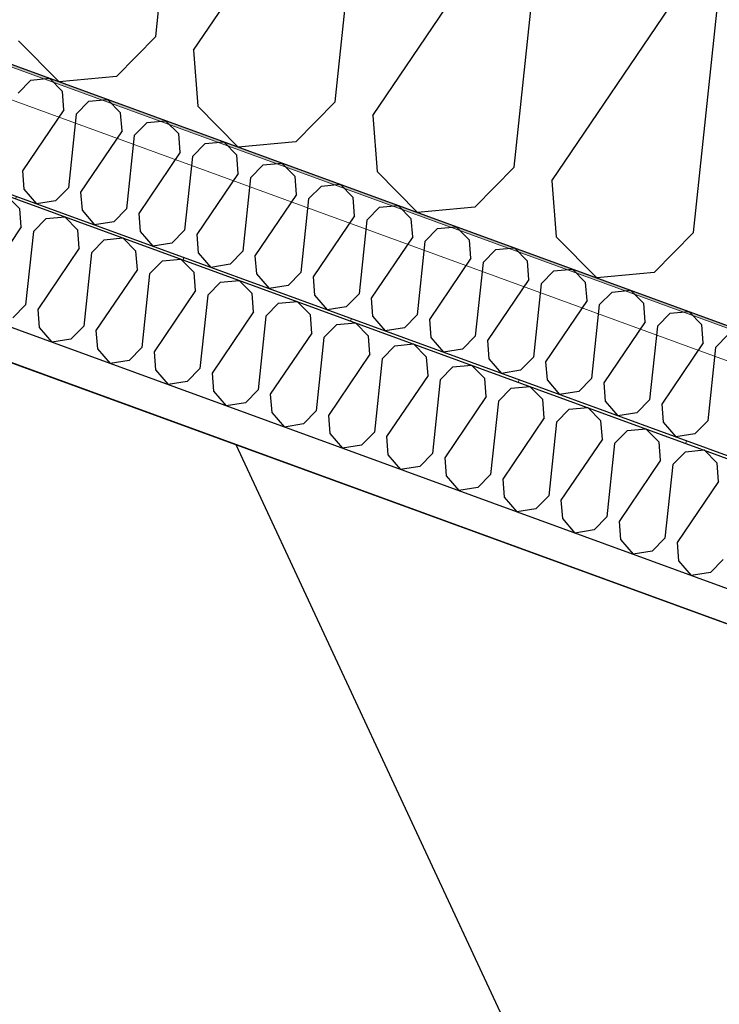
# Model space of a CAD drawing. Header units: millimetres. Extents: x 112481703 to 112588235, y 1264638581 to 1264713486.
# Tile 301 of 487: x 112572857 to 112573132, y 1264677463 to 1264677849. Entities that reach past the tile are written whole.
import ezdxf

# ---------------------------------------------------------------- set-up
doc = ezdxf.new("R2010")
doc.units = ezdxf.units.MM
doc.header["$LTSCALE"] = 0.5
doc.header["$MEASUREMENT"] = 0
doc.linetypes.add('PLINE', pattern=[0])
doc.layers.add('236- Innvendig kledning og overflate', color=7, linetype='Continuous', lineweight=0)
doc.layers.add('262- Taktekking', color=7, linetype='Continuous', lineweight=0)
for name, color, linetype in [('862- M___Nettoareal', 7, 'Continuous'), ('862- M___Nettoareal(Polylinje)', 7, 'Continuous'), ('LA_farge_dekke_asfalt2', 7, 'Continuous'), ('Yttervegger.A225', 7, 'Continuous'), ('Yttervegger.A225 (Skravur)', 7, 'Continuous')]:
    doc.layers.add(name, color=color, linetype=linetype)
pattern_1 = [(249.956, (112557650, 1264717795), (-81.357, 29.68231), [0, -50]), (249.956, (112557682.11, 1264717756.67), (-81.357, 29.68231), [0, -50])]

# ---------------------------------------------------------------- blocks, each defined once
blk = doc.blocks.new('Korridor_14_9', base_point=(112576467.69, 1264681824.89))
at = {"layer": '862- M___Nettoareal(Polylinje)', "linetype": 'PLINE', "flags": 128}
blk.add_lwpolyline([(112572601.77, 1264674908.62), (112573784.51, 1264674477.11), (112574626.15, 1264676783.97), (112575767.2, 1264676367.67), (112576177.67, 1264676217.91), (112577188.97, 1264678989.83), (112578571.29, 1264682778.66), (112579511.2, 1264685354.88), (112580089.16, 1264686939.02), (112578574.08, 1264687491.78), (112577945.57, 1264685769.06), (112576575.95, 1264686268.75), (112573384.41, 1264677520.97), (112565766.91, 1264680300.14), (112564833.5, 1264677741.73), (112566533.44, 1264677121.53), (112567763.15, 1264676672.88), (112567763.5, 1264676673.82), (112569134.12, 1264676173.76)], close=True, dxfattribs=at)
blk = doc.blocks.new('*X289', base_point=(112557650, 1264717795))
at = {"layer": 'Yttervegger.A225 (Skravur)', "linetype": 'PLINE'}
for p, q in [((112572910.87, 1264677842.46), (112572920.24, 1264677931.46)), ((112572925.65, 1264677837.07), (112572975.8, 1264677911.19)), ((112572981.21, 1264677816.8), (112572990.57, 1264677905.8)), ((112572995.98, 1264677811.41), (112573046.13, 1264677885.53)), ((112573051.54, 1264677791.14), (112573060.91, 1264677880.14)), ((112573066.32, 1264677785.75), (112573116.46, 1264677859.87)), ((112573121.87, 1264677765.48), (112573131.24, 1264677854.48)), ((112572910.87, 1264677842.46), (112572895.43, 1264677826.76)), ((112572857.02, 1264677840.77), (112572872.91, 1264677824.67)), ((112572925.65, 1264677837.07), (112572927.35, 1264677815.11)), ((112572895.43, 1264677826.76), (112572872.91, 1264677824.67)), ((112572927.35, 1264677815.11), (112572943.24, 1264677799.01)), ((112572981.21, 1264677816.8), (112572965.76, 1264677801.1)), ((112572995.98, 1264677811.41), (112572997.68, 1264677789.45)), ((112572965.76, 1264677801.1), (112572943.24, 1264677799.01)), ((112572997.68, 1264677789.45), (112573013.57, 1264677773.35)), ((112573051.54, 1264677791.14), (112573036.1, 1264677775.44)), ((112573066.32, 1264677785.75), (112573068.02, 1264677763.79)), ((112573036.1, 1264677775.44), (112573013.57, 1264677773.35)), ((112573121.87, 1264677765.48), (112573106.43, 1264677749.78)), ((112573068.02, 1264677763.79), (112573083.91, 1264677747.69)), ((112573106.43, 1264677749.78), (112573083.91, 1264677747.69))]:
    blk.add_line(p, q, dxfattribs=at)
blk = doc.blocks.new('*X529', base_point=(112557650, 1264717795))
at = {"layer": 'Yttervegger.A225 (Skravur)', "linetype": 'PLINE'}
for p, q in [((112572857.47, 1264677774.81), (112572852.31, 1264677780.03)), ((112572858.02, 1264677767.69), (112572857.47, 1264677774.81)), ((112572862.81, 1264677765.94), (112572867.82, 1264677771.03)), ((112572867.82, 1264677771.03), (112572875.12, 1264677771.71)), ((112572880.28, 1264677766.49), (112572875.12, 1264677771.71)), ((112572858.02, 1264677767.69), (112572841.75, 1264677743.65)), ((112572862.81, 1264677765.94), (112572859.77, 1264677737.07)), ((112572880.83, 1264677759.36), (112572880.28, 1264677766.49)), ((112572885.62, 1264677757.61), (112572890.63, 1264677762.71)), ((112572890.63, 1264677762.71), (112572897.93, 1264677763.38)), ((112572903.09, 1264677758.16), (112572897.93, 1264677763.38)), ((112572880.83, 1264677759.36), (112572864.56, 1264677735.32)), ((112572885.62, 1264677757.61), (112572882.58, 1264677728.75)), ((112572903.64, 1264677751.04), (112572903.09, 1264677758.16)), ((112572908.43, 1264677749.29), (112572913.44, 1264677754.39)), ((112572913.44, 1264677754.39), (112572920.74, 1264677755.06)), ((112572925.9, 1264677749.84), (112572920.74, 1264677755.06)), ((112572903.64, 1264677751.04), (112572887.38, 1264677727)), ((112572908.43, 1264677749.29), (112572905.39, 1264677720.43)), ((112572926.45, 1264677742.72), (112572925.9, 1264677749.84)), ((112572931.24, 1264677740.97), (112572936.25, 1264677746.06)), ((112572936.25, 1264677746.06), (112572943.55, 1264677746.74)), ((112572948.71, 1264677741.52), (112572943.55, 1264677746.74)), ((112572926.45, 1264677742.72), (112572910.19, 1264677718.68)), ((112572949.26, 1264677734.4), (112572948.71, 1264677741.52)), ((112572931.24, 1264677740.97), (112572928.2, 1264677712.11)), ((112572954.05, 1264677732.65), (112572959.06, 1264677737.74)), ((112572959.06, 1264677737.74), (112572966.37, 1264677738.42)), ((112572971.52, 1264677733.2), (112572966.37, 1264677738.42)), ((112572859.77, 1264677737.07), (112572854.76, 1264677731.98)), ((112572864.56, 1264677735.32), (112572865.12, 1264677728.2)), ((112572949.26, 1264677734.4), (112572933, 1264677710.36)), ((112572954.05, 1264677732.65), (112572951.01, 1264677703.78)), ((112572972.07, 1264677726.07), (112572971.52, 1264677733.2)), ((112572981.87, 1264677729.42), (112572989.18, 1264677730.1)), ((112572994.33, 1264677724.87), (112572989.18, 1264677730.1)), ((112572865.12, 1264677728.2), (112572870.08, 1264677722.45)), ((112572882.58, 1264677728.75), (112572877.57, 1264677723.66)), ((112572887.38, 1264677727), (112572887.93, 1264677719.88)), ((112572972.07, 1264677726.07), (112572955.81, 1264677702.04)), ((112572976.86, 1264677724.33), (112572981.87, 1264677729.42)), ((112572877.57, 1264677723.66), (112572870.08, 1264677722.45)), ((112572976.86, 1264677724.33), (112572973.82, 1264677695.46)), ((112572994.88, 1264677717.75), (112572994.33, 1264677724.87)), ((112572887.93, 1264677719.88), (112572892.89, 1264677714.13)), ((112572905.39, 1264677720.43), (112572900.38, 1264677715.33)), ((112572910.19, 1264677718.68), (112572910.74, 1264677711.56)), ((112572999.67, 1264677716), (112573004.68, 1264677721.1)), ((112573004.68, 1264677721.1), (112573011.99, 1264677721.77)), ((112573017.14, 1264677716.55), (112573011.99, 1264677721.77)), ((112572900.38, 1264677715.33), (112572892.89, 1264677714.13)), ((112572994.88, 1264677717.75), (112572978.62, 1264677693.71)), ((112572999.67, 1264677716), (112572996.64, 1264677687.14)), ((112573017.69, 1264677709.43), (112573017.14, 1264677716.55)), ((112572910.74, 1264677711.56), (112572915.7, 1264677705.81)), ((112572928.2, 1264677712.11), (112572923.2, 1264677707.01)), ((112572933, 1264677710.36), (112572933.55, 1264677703.24)), ((112573022.48, 1264677707.68), (112573027.49, 1264677712.78)), ((112573027.49, 1264677712.78), (112573034.8, 1264677713.45)), ((112573039.95, 1264677708.23), (112573034.8, 1264677713.45)), ((112572923.2, 1264677707.01), (112572915.7, 1264677705.81)), ((112573017.69, 1264677709.43), (112573001.43, 1264677685.39)), ((112573022.48, 1264677707.68), (112573019.45, 1264677678.82)), ((112573040.5, 1264677701.11), (112573039.95, 1264677708.23)), ((112572933.55, 1264677703.24), (112572938.51, 1264677697.49)), ((112572951.01, 1264677703.78), (112572946.01, 1264677698.69)), ((112573045.29, 1264677699.36), (112573050.3, 1264677704.45)), ((112573050.3, 1264677704.45), (112573057.61, 1264677705.13)), ((112573062.76, 1264677699.91), (112573057.61, 1264677705.13)), ((112572946.01, 1264677698.69), (112572938.51, 1264677697.49)), ((112572955.81, 1264677702.04), (112572956.36, 1264677694.91)), ((112573040.5, 1264677701.11), (112573024.24, 1264677677.07)), ((112573045.29, 1264677699.36), (112573042.26, 1264677670.5)), ((112573063.31, 1264677692.79), (112573062.76, 1264677699.91)), ((112572956.36, 1264677694.91), (112572961.32, 1264677689.16)), ((112572973.82, 1264677695.46), (112572968.82, 1264677690.37)), ((112573068.1, 1264677691.04), (112573073.11, 1264677696.13)), ((112573073.11, 1264677696.13), (112573080.42, 1264677696.81)), ((112573085.57, 1264677691.59), (112573080.42, 1264677696.81)), ((112572978.62, 1264677693.71), (112572979.17, 1264677686.59)), ((112573063.31, 1264677692.79), (112573047.05, 1264677668.75)), ((112573068.1, 1264677691.04), (112573065.07, 1264677662.17)), ((112573086.12, 1264677684.46), (112573085.57, 1264677691.59)), ((112572968.82, 1264677690.37), (112572961.32, 1264677689.16)), ((112572996.64, 1264677687.14), (112572991.63, 1264677682.05)), ((112573090.92, 1264677682.71), (112573095.92, 1264677687.81)), ((112573095.92, 1264677687.81), (112573103.23, 1264677688.48)), ((112573108.38, 1264677683.26), (112573103.23, 1264677688.48)), ((112572979.17, 1264677686.59), (112572984.13, 1264677680.84)), ((112573001.43, 1264677685.39), (112573001.98, 1264677678.27)), ((112573086.12, 1264677684.46), (112573069.86, 1264677660.42)), ((112573108.93, 1264677676.14), (112573108.38, 1264677683.26)), ((112572991.63, 1264677682.05), (112572984.13, 1264677680.84)), ((112573090.92, 1264677682.71), (112573087.88, 1264677653.85)), ((112573113.73, 1264677674.39), (112573118.73, 1264677679.49)), ((112573118.73, 1264677679.49), (112573126.04, 1264677680.16)), ((112573131.19, 1264677674.94), (112573126.04, 1264677680.16)), ((112573001.98, 1264677678.27), (112573006.94, 1264677672.52)), ((112573019.45, 1264677678.82), (112573014.44, 1264677673.72)), ((112573024.24, 1264677677.07), (112573024.79, 1264677669.95)), ((112573108.93, 1264677676.14), (112573092.67, 1264677652.1)), ((112573014.44, 1264677673.72), (112573006.94, 1264677672.52)), ((112573113.73, 1264677674.39), (112573110.69, 1264677645.53)), ((112573131.74, 1264677667.82), (112573131.19, 1264677674.94)), ((112573024.79, 1264677669.95), (112573029.75, 1264677664.2)), ((112573042.26, 1264677670.5), (112573037.25, 1264677665.4)), ((112573047.05, 1264677668.75), (112573047.6, 1264677661.62)), ((112573131.74, 1264677667.82), (112573115.48, 1264677643.78)), ((112573037.25, 1264677665.4), (112573029.75, 1264677664.2)), ((112573047.6, 1264677661.62), (112573052.56, 1264677655.87)), ((112573065.07, 1264677662.17), (112573060.06, 1264677657.08)), ((112573069.86, 1264677660.42), (112573070.41, 1264677653.3)), ((112573060.06, 1264677657.08), (112573052.56, 1264677655.87)), ((112573070.41, 1264677653.3), (112573075.37, 1264677647.55)), ((112573087.88, 1264677653.85), (112573082.87, 1264677648.76)), ((112573082.87, 1264677648.76), (112573075.37, 1264677647.55)), ((112573092.67, 1264677652.1), (112573093.22, 1264677644.98)), ((112573093.22, 1264677644.98), (112573098.18, 1264677639.23)), ((112573110.69, 1264677645.53), (112573105.68, 1264677640.43)), ((112573115.48, 1264677643.78), (112573116.03, 1264677636.66)), ((112573105.68, 1264677640.43), (112573098.18, 1264677639.23)), ((112573133.5, 1264677637.21), (112573128.49, 1264677632.11)), ((112573116.03, 1264677636.66), (112573120.99, 1264677630.91)), ((112573128.49, 1264677632.11), (112573120.99, 1264677630.91))]:
    blk.add_line(p, q, dxfattribs=at)
blk = doc.blocks.new('*X533', base_point=(112557650, 1264717795))
at = {"layer": 'Yttervegger.A225 (Skravur)', "linetype": 'PLINE'}
for p, q in [((112572856.79, 1264677820.29), (112572861.8, 1264677825.39)), ((112572861.8, 1264677825.39), (112572869.11, 1264677826.06)), ((112572874.26, 1264677820.84), (112572869.11, 1264677826.06)), ((112572874.81, 1264677813.72), (112572874.26, 1264677820.84)), ((112572879.6, 1264677811.97), (112572884.61, 1264677817.06)), ((112572884.61, 1264677817.06), (112572891.92, 1264677817.74)), ((112572897.07, 1264677812.52), (112572891.92, 1264677817.74)), ((112572874.81, 1264677813.72), (112572858.55, 1264677789.68)), ((112572879.6, 1264677811.97), (112572876.57, 1264677783.1)), ((112572897.62, 1264677805.4), (112572897.07, 1264677812.52)), ((112572902.41, 1264677803.65), (112572907.42, 1264677808.74)), ((112572907.42, 1264677808.74), (112572914.73, 1264677809.42)), ((112572919.88, 1264677804.2), (112572914.73, 1264677809.42)), ((112572897.62, 1264677805.4), (112572881.36, 1264677781.36)), ((112572902.41, 1264677803.65), (112572899.38, 1264677774.78)), ((112572920.43, 1264677797.07), (112572919.88, 1264677804.2)), ((112572925.23, 1264677795.32), (112572930.23, 1264677800.42)), ((112572930.23, 1264677800.42), (112572937.54, 1264677801.09)), ((112572942.69, 1264677795.87), (112572937.54, 1264677801.09)), ((112572920.43, 1264677797.07), (112572904.17, 1264677773.03)), ((112572925.23, 1264677795.32), (112572922.19, 1264677766.46)), ((112572943.24, 1264677788.75), (112572942.69, 1264677795.87)), ((112572948.04, 1264677787), (112572953.04, 1264677792.1)), ((112572953.04, 1264677792.1), (112572960.35, 1264677792.77)), ((112572965.5, 1264677787.55), (112572960.35, 1264677792.77)), ((112572858.55, 1264677789.68), (112572859.1, 1264677782.56)), ((112572943.24, 1264677788.75), (112572926.98, 1264677764.71)), ((112572966.05, 1264677780.43), (112572965.5, 1264677787.55)), ((112572948.04, 1264677787), (112572945, 1264677758.14)), ((112572970.85, 1264677778.68), (112572975.85, 1264677783.77)), ((112572975.85, 1264677783.77), (112572983.16, 1264677784.45)), ((112572988.31, 1264677779.23), (112572983.16, 1264677784.45)), ((112572859.1, 1264677782.56), (112572864.06, 1264677776.81)), ((112572876.57, 1264677783.1), (112572871.56, 1264677778.01)), ((112572881.36, 1264677781.36), (112572881.91, 1264677774.23)), ((112572966.05, 1264677780.43), (112572949.79, 1264677756.39)), ((112572871.56, 1264677778.01), (112572864.06, 1264677776.81)), ((112572970.85, 1264677778.68), (112572967.81, 1264677749.82)), ((112572988.86, 1264677772.11), (112572988.31, 1264677779.23)), ((112572998.67, 1264677775.45), (112573005.97, 1264677776.13)), ((112573011.12, 1264677770.91), (112573005.97, 1264677776.13)), ((112572881.91, 1264677774.23), (112572886.87, 1264677768.48)), ((112572899.38, 1264677774.78), (112572894.37, 1264677769.69)), ((112572904.17, 1264677773.03), (112572904.72, 1264677765.91)), ((112572988.86, 1264677772.11), (112572972.6, 1264677748.07)), ((112572993.66, 1264677770.36), (112572998.67, 1264677775.45)), ((112572894.37, 1264677769.69), (112572886.87, 1264677768.48)), ((112572993.66, 1264677770.36), (112572990.62, 1264677741.49)), ((112573011.68, 1264677763.78), (112573011.12, 1264677770.91)), ((112572904.72, 1264677765.91), (112572909.68, 1264677760.16)), ((112572922.19, 1264677766.46), (112572917.18, 1264677761.37)), ((112572926.98, 1264677764.71), (112572927.53, 1264677757.59)), ((112573016.47, 1264677762.04), (112573021.48, 1264677767.13)), ((112573021.48, 1264677767.13), (112573028.78, 1264677767.81)), ((112573033.93, 1264677762.58), (112573028.78, 1264677767.81)), ((112572917.18, 1264677761.37), (112572909.68, 1264677760.16)), ((112573011.68, 1264677763.78), (112572995.41, 1264677739.75)), ((112573016.47, 1264677762.04), (112573013.43, 1264677733.17)), ((112573034.49, 1264677755.46), (112573033.93, 1264677762.58)), ((112572927.53, 1264677757.59), (112572932.49, 1264677751.84)), ((112572945, 1264677758.14), (112572939.99, 1264677753.04)), ((112573039.28, 1264677753.71), (112573044.29, 1264677758.81)), ((112573044.29, 1264677758.81), (112573051.59, 1264677759.48)), ((112573056.74, 1264677754.26), (112573051.59, 1264677759.48)), ((112572939.99, 1264677753.04), (112572932.49, 1264677751.84)), ((112572949.79, 1264677756.39), (112572950.34, 1264677749.27)), ((112573034.49, 1264677755.46), (112573018.22, 1264677731.42)), ((112573039.28, 1264677753.71), (112573036.24, 1264677724.85)), ((112573057.3, 1264677747.14), (112573056.74, 1264677754.26)), ((112572950.34, 1264677749.27), (112572955.3, 1264677743.52)), ((112572967.81, 1264677749.82), (112572962.8, 1264677744.72)), ((112573062.09, 1264677745.39), (112573067.1, 1264677750.49)), ((112573067.1, 1264677750.49), (112573074.4, 1264677751.16)), ((112573079.56, 1264677745.94), (112573074.4, 1264677751.16)), ((112572972.6, 1264677748.07), (112572973.15, 1264677740.94)), ((112573057.3, 1264677747.14), (112573041.03, 1264677723.1)), ((112573062.09, 1264677745.39), (112573059.05, 1264677716.53)), ((112573080.11, 1264677738.82), (112573079.56, 1264677745.94)), ((112572962.8, 1264677744.72), (112572955.3, 1264677743.52)), ((112572990.62, 1264677741.49), (112572985.61, 1264677736.4)), ((112573084.9, 1264677737.07), (112573089.91, 1264677742.16)), ((112573089.91, 1264677742.16), (112573097.21, 1264677742.84)), ((112573102.37, 1264677737.62), (112573097.21, 1264677742.84)), ((112572973.15, 1264677740.94), (112572978.11, 1264677735.2)), ((112572995.41, 1264677739.75), (112572995.96, 1264677732.62)), ((112573080.11, 1264677738.82), (112573063.84, 1264677714.78)), ((112573102.92, 1264677730.5), (112573102.37, 1264677737.62)), ((112572985.61, 1264677736.4), (112572978.11, 1264677735.2)), ((112573084.9, 1264677737.07), (112573081.86, 1264677708.2)), ((112573107.71, 1264677728.75), (112573112.72, 1264677733.84)), ((112573112.72, 1264677733.84), (112573120.02, 1264677734.52)), ((112573125.18, 1264677729.3), (112573120.02, 1264677734.52)), ((112572995.96, 1264677732.62), (112573000.92, 1264677726.87)), ((112573013.43, 1264677733.17), (112573008.42, 1264677728.08)), ((112573018.22, 1264677731.42), (112573018.77, 1264677724.3)), ((112573102.92, 1264677730.5), (112573086.65, 1264677706.46)), ((112573008.42, 1264677728.08), (112573000.92, 1264677726.87)), ((112573107.71, 1264677728.75), (112573104.67, 1264677699.88)), ((112573125.73, 1264677722.17), (112573125.18, 1264677729.3)), ((112573018.77, 1264677724.3), (112573023.73, 1264677718.55)), ((112573036.24, 1264677724.85), (112573031.23, 1264677719.76)), ((112573041.03, 1264677723.1), (112573041.58, 1264677715.98)), ((112573125.73, 1264677722.17), (112573109.46, 1264677698.13)), ((112573130.52, 1264677720.42), (112573135.53, 1264677725.52)), ((112573031.23, 1264677719.76), (112573023.73, 1264677718.55)), ((112573130.52, 1264677720.42), (112573127.48, 1264677691.56)), ((112573041.58, 1264677715.98), (112573046.54, 1264677710.23)), ((112573059.05, 1264677716.53), (112573054.04, 1264677711.43)), ((112573063.84, 1264677714.78), (112573064.39, 1264677707.66)), ((112573054.04, 1264677711.43), (112573046.54, 1264677710.23)), ((112573064.39, 1264677707.66), (112573069.36, 1264677701.91)), ((112573081.86, 1264677708.2), (112573076.85, 1264677703.11)), ((112573086.65, 1264677706.46), (112573087.21, 1264677699.33)), ((112573076.85, 1264677703.11), (112573069.36, 1264677701.91)), ((112573087.21, 1264677699.33), (112573092.17, 1264677693.58)), ((112573104.67, 1264677699.88), (112573099.66, 1264677694.79)), ((112573099.66, 1264677694.79), (112573092.17, 1264677693.58)), ((112573109.46, 1264677698.13), (112573110.02, 1264677691.01)), ((112573110.02, 1264677691.01), (112573114.98, 1264677685.26)), ((112573127.48, 1264677691.56), (112573122.47, 1264677686.47)), ((112573122.47, 1264677686.47), (112573114.98, 1264677685.26))]:
    blk.add_line(p, q, dxfattribs=at)

msp = doc.modelspace()

# ---------------------------------------------------------------- hatches: boundary and pattern name
at = {"layer": '262- Taktekking', "linetype": 'Continuous'}
h = msp.add_hatch(dxfattribs=at)
h.set_pattern_fill('Membran', color=256, style=0, pattern_type=2)
h.set_pattern_definition([(249.956, (112557650, 1264717795), (-65.76007, 23.99193), [])])
h.paths.add_polyline_path([(112573347.41, 1264677600.46), (112572137.55, 1264678041.87), (112572137.21, 1264678040.93), (112573347.07, 1264677599.52)])
at = {"layer": 'LA_farge_dekke_asfalt2', "linetype": 'Continuous'}
h = msp.add_hatch(dxfattribs=at)
h.set_pattern_fill('Murverk', color=256, style=0, pattern_type=2)
h.set_pattern_definition([(294.956, (112557650, 1264717795), (163.1938, 75.94596), [])])
h.paths.add_polyline_path([(112562670.28, 1264672618.44), (112565507.41, 1264680394.81), (112573384.41, 1264677520.97), (112579262.36, 1264693631.99), (112587341.37, 1264690684.44), (112579714.93, 1264669780.94), (112576475.27, 1264670962.9), (112575386.63, 1264667979.01)])
at = {"layer": 'Yttervegger.A225 (Skravur)', "linetype": 'Continuous'}
h = msp.add_hatch(dxfattribs=at)
h.set_pattern_fill('Prikker_tett', color=256, style=0, pattern_type=2)
h.set_pattern_definition(pattern_1)
h.paths.add_polyline_path([(112572153.66, 1264678086.02), (112572149.55, 1264678074.75), (112573315.26, 1264677649.45), (112573319.37, 1264677660.72)])
msp.add_hatch(color=256, dxfattribs=at).paths.add_polyline_path([(112572154, 1264678086.96), (112572153.66, 1264678086.02), (112573318.43, 1264677661.06), (112573318.77, 1264677662)])
h = msp.add_hatch(dxfattribs=at)
h.set_pattern_fill('Prikker_tett', color=256, style=0, pattern_type=2)
h.set_pattern_definition(pattern_1)
h.paths.add_polyline_path([(112572120.76, 1264677995.84), (112572116.3, 1264677983.62), (112573372.2, 1264677525.42), (112573376.65, 1264677537.63)])

# ---------------------------------------------------------------- linework, layer by layer
at = {"layer": '236- Innvendig kledning og overflate', "linetype": 'PLINE'}
msp.add_line((112572153.66, 1264678086.02), (112573318.43, 1264677661.06), dxfattribs=at)
at = {"layer": '236- Innvendig kledning og overflate', "linetype": 'PLINE', "flags": 128}
for points in [[(112573318.77, 1264677662), (112572154, 1264678086.96)], [(112572149.55, 1264678074.75), (112573315.26, 1264677649.45)]]:
    msp.add_lwpolyline(points, dxfattribs=at)
at = {"layer": 'Yttervegger.A225', "linetype": 'PLINE'}
for p, q in [((112572154, 1264678086.96), (112573179.74, 1264677712.73)), ((112572137.21, 1264678040.93), (112573347.07, 1264677599.52)), ((112572137.55, 1264678041.87), (112573302.32, 1264677616.91)), ((112572120.76, 1264677995.84), (112573331.56, 1264677554.09))]:
    msp.add_line(p, q, dxfattribs=at)
at = {"layer": 'Yttervegger.A225', "linetype": 'PLINE', "flags": 128}
msp.add_lwpolyline([(112572116.3, 1264677983.62), (112573384.41, 1264677520.97)], dxfattribs=at)

# ---------------------------------------------------------------- block references
at = {"layer": '862- M___Nettoareal', "linetype": 'Continuous'}
msp.add_blockref('Korridor_14_9', (112576467.69, 1264681824.89), dxfattribs=at)
at = {"layer": 'Yttervegger.A225'}
for name in ['*X289', '*X533', '*X529']:
    msp.add_blockref(name, (112557650, 1264717795), dxfattribs=at)

doc.saveas('drawing.dxf')
